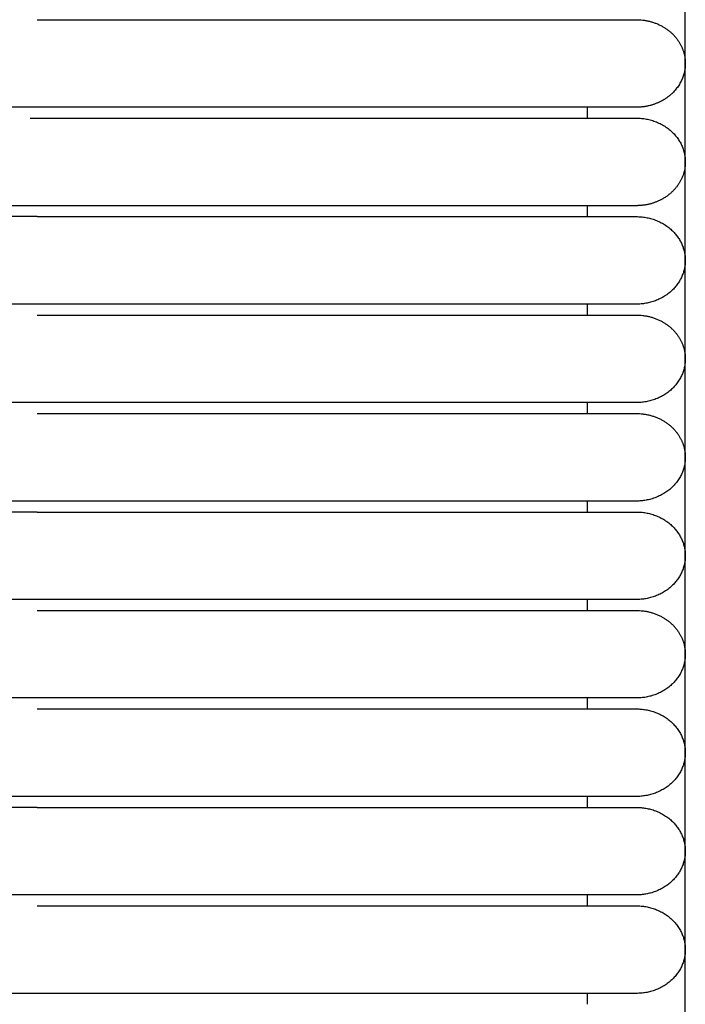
# Model space of a CAD drawing. Header units: millimetres. Extents: x -31695 to -19845, y -5614 to 7253.
# Tile 276 of 432: x -28365 to -28334, y 5080 to 5126. Entities that reach past the tile are written whole.
import ezdxf

# ---------------------------------------------------------------- set-up
doc = ezdxf.new("R2010")
doc.units = ezdxf.units.MM
doc.layers.add('2d', color=7, linetype='Continuous', true_color=0x000000)

msp = doc.modelspace()

# ---------------------------------------------------------------- linework, layer by layer
at = {"layer": '2d', "linetype": 'Continuous', "lineweight": -3}
msp.add_lwpolyline([(-28334.026, 4598.27), (-28334.026, 5374.719)], dxfattribs=at)
for points, degree in [([(-28364.104, 5125.545), (-28354.165, 5125.545), (-28344.226, 5125.545)], 2), ([(-28344.226, 5121.485), (-28354.165, 5121.485), (-28364.104, 5121.485)], 2), ([(-28338.56, 5120.978), (-28338.56, 5121.232), (-28338.56, 5121.486)], 2), ([(-28364.421, 5120.978), (-28364.315, 5120.978), (-28364.209, 5120.978), (-28364.104, 5120.978)], 3), ([(-28364.104, 5120.978), (-28364.104, 5120.978), (-28364.104, 5120.978), (-28364.104, 5120.978)], 3), ([(-28364.104, 5120.978), (-28354.165, 5120.978), (-28344.226, 5120.978)], 2), ([(-28344.226, 5116.918), (-28354.165, 5116.918), (-28364.104, 5116.918)], 2), ([(-28338.56, 5116.411), (-28338.56, 5116.664), (-28338.56, 5116.918)], 2), ([(-28364.104, 5116.41), (-28354.165, 5116.41), (-28344.226, 5116.41)], 2), ([(-28344.226, 5112.351), (-28354.165, 5112.351), (-28364.104, 5112.351)], 2), ([(-28338.56, 5111.843), (-28338.56, 5112.097), (-28338.56, 5112.351)], 2), ([(-28364.103, 5111.843), (-28354.165, 5111.843), (-28344.226, 5111.843)], 2), ([(-28344.226, 5107.783), (-28354.165, 5107.783), (-28364.104, 5107.783)], 2), ([(-28338.56, 5107.276), (-28338.56, 5107.53), (-28338.56, 5107.783)], 2), ([(-28364.104, 5107.276), (-28354.165, 5107.276), (-28344.226, 5107.276)], 2), ([(-28344.226, 5103.216), (-28354.165, 5103.216), (-28364.104, 5103.216)], 2), ([(-28338.56, 5102.709), (-28338.56, 5102.962), (-28338.56, 5103.216)], 2), ([(-28364.104, 5102.708), (-28354.165, 5102.708), (-28344.226, 5102.708)], 2), ([(-28344.226, 5098.649), (-28354.165, 5098.649), (-28364.104, 5098.649)], 2), ([(-28338.56, 5098.141), (-28338.56, 5098.395), (-28338.56, 5098.649)], 2), ([(-28364.104, 5098.141), (-28354.165, 5098.141), (-28344.226, 5098.141)], 2), ([(-28344.226, 5094.081), (-28354.165, 5094.081), (-28364.104, 5094.081)], 2), ([(-28338.56, 5093.574), (-28338.56, 5093.827), (-28338.56, 5094.081)], 2), ([(-28364.104, 5093.574), (-28354.165, 5093.574), (-28344.226, 5093.574)], 2), ([(-28344.226, 5089.514), (-28354.165, 5089.514), (-28364.104, 5089.514)], 2), ([(-28338.56, 5089.006), (-28338.56, 5089.26), (-28338.56, 5089.514)], 2), ([(-28364.104, 5089.006), (-28354.165, 5089.006), (-28344.226, 5089.006)], 2), ([(-28344.226, 5084.947), (-28354.165, 5084.947), (-28364.104, 5084.947)], 2), ([(-28338.56, 5084.439), (-28338.56, 5084.693), (-28338.56, 5084.947)], 2), ([(-28364.104, 5084.439), (-28354.165, 5084.439), (-28344.226, 5084.439)], 2), ([(-28344.226, 5080.379), (-28354.165, 5080.379), (-28364.104, 5080.379)], 2), ([(-28338.56, 5079.872), (-28338.56, 5080.125), (-28338.56, 5080.379)], 2)]:
    msp.add_open_spline(points, degree=degree, dxfattribs=at)
for points, weights, knots in [([(-28344.226, 5125.545), (-28340.94, 5125.545), (-28338.617, 5125.545), (-28336.293, 5125.545), (-28336.293, 5125.545)], [1, 0.853553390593, 0.853553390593, 0.853553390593, 1], [0, 0, 0, 5.79899, 5.79899, 11.59798, 11.59798, 11.59798]), ([(-28334.273, 5124.437), (-28334.026, 5124.003), (-28334.026, 5123.515), (-28334.026, 5122.674), (-28334.69, 5122.08), (-28334.944, 5121.853), (-28335.264, 5121.707)], [0.874965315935, 0.909550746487, 1, 0.853553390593, 0.853553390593, 0.853553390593, 0.874965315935], [2.290392, 2.290392, 2.290392, 3.313708, 3.313708, 4.970563, 4.970563, 5.604101, 5.604101, 5.604101]), ([(-28336.293, 5121.485), (-28336.293, 5121.485), (-28338.617, 5121.485), (-28340.94, 5121.485), (-28344.226, 5121.485)], [1, 0.853553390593, 0.853553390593, 0.853553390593, 1], [0, 0, 0, 5.79899, 5.79899, 11.59798, 11.59798, 11.59798]), ([(-28344.226, 5120.978), (-28340.94, 5120.978), (-28338.617, 5120.978), (-28336.293, 5120.978), (-28336.293, 5120.978)], [1, 0.853553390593, 0.853553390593, 0.853553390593, 1], [0, 0, 0, 5.79899, 5.79899, 11.59798, 11.59798, 11.59798]), ([(-28336.293, 5120.978), (-28334.026, 5120.978), (-28334.026, 5118.948), (-28334.026, 5117.704), (-28335.264, 5117.139)], [1, 0.707106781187, 1, 0.797556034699, 0.874965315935], [12.566371, 12.566371, 12.566371, 15.707963, 15.707963, 17.879391, 17.879391, 17.879391]), ([(-28336.293, 5116.918), (-28336.293, 5116.918), (-28338.617, 5116.918), (-28340.94, 5116.918), (-28344.226, 5116.918)], [1, 0.853553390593, 0.853553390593, 0.853553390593, 1], [0, 0, 0, 5.79899, 5.79899, 11.59798, 11.59798, 11.59798]), ([(-28364.104, 5116.41), (-28369.737, 5116.41), (-28373.721, 5116.41), (-28376.385, 5116.41), (-28377.298, 5116.41)], [1, 0.853553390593, 0.853553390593, 0.853553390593, 0.919067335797], [0, 0, 0, 9.941125, 9.941125, 16.590224, 16.590224, 16.590224]), ([(-28344.226, 5116.41), (-28340.94, 5116.41), (-28338.617, 5116.41), (-28336.293, 5116.41), (-28336.293, 5116.41)], [1, 0.853553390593, 0.853553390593, 0.853553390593, 1], [0, 0, 0, 5.79899, 5.79899, 11.59798, 11.59798, 11.59798]), ([(-28336.293, 5116.41), (-28334.026, 5116.41), (-28334.026, 5114.381), (-28334.026, 5112.351), (-28336.293, 5112.351)], [1, 0.707106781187, 1, 0.707106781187, 1], [6.283185, 6.283185, 6.283185, 9.424778, 9.424778, 12.566371, 12.566371, 12.566371]), ([(-28364.104, 5112.351), (-28369.737, 5112.351), (-28373.721, 5112.351), (-28376.385, 5112.351), (-28377.298, 5112.351)], [1, 0.853553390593, 0.853553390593, 0.853553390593, 0.919067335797], [0, 0, 0, 9.941125, 9.941125, 16.590224, 16.590224, 16.590224]), ([(-28336.293, 5112.351), (-28336.293, 5112.351), (-28338.617, 5112.351), (-28340.94, 5112.351), (-28344.226, 5112.351)], [1, 0.853553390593, 0.853553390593, 0.853553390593, 1], [0, 0, 0, 5.79899, 5.79899, 11.59798, 11.59798, 11.59798]), ([(-28344.226, 5111.843), (-28340.94, 5111.843), (-28338.617, 5111.843), (-28336.293, 5111.843), (-28336.293, 5111.843)], [1, 0.853553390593, 0.853553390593, 0.853553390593, 1], [0, 0, 0, 5.79899, 5.79899, 11.59798, 11.59798, 11.59798]), ([(-28334.273, 5110.735), (-28334.026, 5110.301), (-28334.026, 5109.813), (-28334.026, 5108.972), (-28334.69, 5108.378), (-28335.354, 5107.783), (-28336.293, 5107.783)], [0.874965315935, 0.909550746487, 1, 0.853553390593, 0.853553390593, 0.853553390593, 1], [2.290392, 2.290392, 2.290392, 3.313708, 3.313708, 4.970563, 4.970563, 6.627417, 6.627417, 6.627417]), ([(-28336.293, 5107.783), (-28336.293, 5107.783), (-28338.617, 5107.783), (-28340.94, 5107.783), (-28344.226, 5107.783)], [1, 0.853553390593, 0.853553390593, 0.853553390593, 1], [0, 0, 0, 5.79899, 5.79899, 11.59798, 11.59798, 11.59798]), ([(-28344.226, 5107.276), (-28340.94, 5107.276), (-28338.617, 5107.276), (-28336.293, 5107.276), (-28336.293, 5107.276)], [1, 0.853553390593, 0.853553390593, 0.853553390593, 1], [0, 0, 0, 5.79899, 5.79899, 11.59798, 11.59798, 11.59798]), ([(-28334.273, 5106.167), (-28334.026, 5105.733), (-28334.026, 5105.246), (-28334.026, 5104.405), (-28334.69, 5103.81), (-28335.354, 5103.216), (-28336.293, 5103.216)], [0.874965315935, 0.909550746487, 1, 0.853553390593, 0.853553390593, 0.853553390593, 1], [2.290392, 2.290392, 2.290392, 3.313708, 3.313708, 4.970563, 4.970563, 6.627417, 6.627417, 6.627417]), ([(-28336.293, 5103.216), (-28336.293, 5103.216), (-28338.617, 5103.216), (-28340.94, 5103.216), (-28344.226, 5103.216)], [1, 0.853553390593, 0.853553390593, 0.853553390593, 1], [0, 0, 0, 5.79899, 5.79899, 11.59798, 11.59798, 11.59798]), ([(-28364.104, 5102.708), (-28369.737, 5102.708), (-28373.721, 5102.708), (-28376.385, 5102.708), (-28377.298, 5102.708)], [1, 0.853553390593, 0.853553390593, 0.853553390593, 0.919067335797], [0, 0, 0, 9.941125, 9.941125, 16.590224, 16.590224, 16.590224]), ([(-28344.226, 5102.708), (-28340.94, 5102.708), (-28338.617, 5102.708), (-28336.293, 5102.708), (-28336.293, 5102.708)], [1, 0.853553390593, 0.853553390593, 0.853553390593, 1], [0, 0, 0, 5.79899, 5.79899, 11.59798, 11.59798, 11.59798]), ([(-28336.293, 5102.708), (-28334.026, 5102.708), (-28334.026, 5100.678), (-28334.026, 5098.649), (-28336.293, 5098.649)], [1, 0.707106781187, 1, 0.707106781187, 1], [6.283185, 6.283185, 6.283185, 9.424778, 9.424778, 12.566371, 12.566371, 12.566371]), ([(-28364.104, 5098.649), (-28369.737, 5098.649), (-28373.721, 5098.649), (-28376.385, 5098.649), (-28377.298, 5098.649)], [1, 0.853553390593, 0.853553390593, 0.853553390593, 0.919067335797], [0, 0, 0, 9.941125, 9.941125, 16.590224, 16.590224, 16.590224]), ([(-28336.293, 5098.649), (-28336.293, 5098.649), (-28338.617, 5098.649), (-28340.94, 5098.649), (-28344.226, 5098.649)], [1, 0.853553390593, 0.853553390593, 0.853553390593, 1], [0, 0, 0, 5.79899, 5.79899, 11.59798, 11.59798, 11.59798]), ([(-28344.226, 5098.141), (-28340.94, 5098.141), (-28338.617, 5098.141), (-28336.293, 5098.141), (-28336.293, 5098.141)], [1, 0.853553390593, 0.853553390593, 0.853553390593, 1], [0, 0, 0, 5.79899, 5.79899, 11.59798, 11.59798, 11.59798]), ([(-28334.273, 5097.033), (-28334.026, 5096.598), (-28334.026, 5096.111), (-28334.026, 5095.27), (-28334.69, 5094.676), (-28335.354, 5094.081), (-28336.293, 5094.081)], [0.874965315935, 0.909550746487, 1, 0.853553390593, 0.853553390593, 0.853553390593, 1], [2.290392, 2.290392, 2.290392, 3.313708, 3.313708, 4.970563, 4.970563, 6.627417, 6.627417, 6.627417]), ([(-28336.293, 5094.081), (-28336.293, 5094.081), (-28338.617, 5094.081), (-28340.94, 5094.081), (-28344.226, 5094.081)], [1, 0.853553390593, 0.853553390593, 0.853553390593, 1], [0, 0, 0, 5.79899, 5.79899, 11.59798, 11.59798, 11.59798]), ([(-28344.226, 5093.574), (-28340.94, 5093.574), (-28338.617, 5093.574), (-28336.293, 5093.574), (-28336.293, 5093.574)], [1, 0.853553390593, 0.853553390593, 0.853553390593, 1], [0, 0, 0, 5.79899, 5.79899, 11.59798, 11.59798, 11.59798]), ([(-28336.293, 5093.574), (-28335.354, 5093.574), (-28334.69, 5092.979), (-28334.026, 5092.385), (-28334.026, 5091.544), (-28334.026, 5090.703), (-28334.69, 5090.108), (-28335.354, 5089.514), (-28336.293, 5089.514)], [1, 0.853553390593, 0.853553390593, 0.853553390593, 1, 0.853553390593, 0.853553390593, 0.853553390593, 1], [0, 0, 0, 1.656854, 1.656854, 3.313708, 3.313708, 4.970563, 4.970563, 6.627417, 6.627417, 6.627417]), ([(-28336.293, 5089.514), (-28336.293, 5089.514), (-28338.617, 5089.514), (-28340.94, 5089.514), (-28344.226, 5089.514)], [1, 0.853553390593, 0.853553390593, 0.853553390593, 1], [0, 0, 0, 5.79899, 5.79899, 11.59798, 11.59798, 11.59798]), ([(-28364.104, 5089.006), (-28369.737, 5089.006), (-28373.721, 5089.006), (-28376.385, 5089.006), (-28377.298, 5089.006)], [1, 0.853553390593, 0.853553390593, 0.853553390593, 0.919067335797], [0, 0, 0, 9.941125, 9.941125, 16.590224, 16.590224, 16.590224]), ([(-28344.226, 5089.006), (-28340.94, 5089.006), (-28338.617, 5089.006), (-28336.293, 5089.006), (-28336.293, 5089.006)], [1, 0.853553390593, 0.853553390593, 0.853553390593, 1], [0, 0, 0, 5.79899, 5.79899, 11.59798, 11.59798, 11.59798]), ([(-28336.293, 5089.006), (-28334.026, 5089.006), (-28334.026, 5086.976), (-28334.026, 5084.947), (-28336.293, 5084.947)], [1, 0.707106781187, 1, 0.707106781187, 1], [6.283185, 6.283185, 6.283185, 9.424778, 9.424778, 12.566371, 12.566371, 12.566371]), ([(-28364.104, 5084.947), (-28369.737, 5084.947), (-28373.721, 5084.947), (-28376.385, 5084.947), (-28377.298, 5084.947)], [1, 0.853553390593, 0.853553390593, 0.853553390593, 0.919067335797], [0, 0, 0, 9.941125, 9.941125, 16.590224, 16.590224, 16.590224]), ([(-28336.293, 5084.947), (-28336.293, 5084.947), (-28338.617, 5084.947), (-28340.94, 5084.947), (-28344.226, 5084.947)], [1, 0.853553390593, 0.853553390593, 0.853553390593, 1], [0, 0, 0, 5.79899, 5.79899, 11.59798, 11.59798, 11.59798]), ([(-28344.226, 5084.439), (-28340.94, 5084.439), (-28338.617, 5084.439), (-28336.293, 5084.439), (-28336.293, 5084.439)], [1, 0.853553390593, 0.853553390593, 0.853553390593, 1], [0, 0, 0, 5.79899, 5.79899, 11.59798, 11.59798, 11.59798]), ([(-28336.293, 5084.439), (-28335.354, 5084.439), (-28334.69, 5083.844), (-28334.026, 5083.25), (-28334.026, 5082.409), (-28334.026, 5081.568), (-28334.69, 5080.974), (-28335.354, 5080.379), (-28336.293, 5080.379)], [1, 0.853553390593, 0.853553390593, 0.853553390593, 1, 0.853553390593, 0.853553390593, 0.853553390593, 1], [0, 0, 0, 1.656854, 1.656854, 3.313708, 3.313708, 4.970563, 4.970563, 6.627417, 6.627417, 6.627417]), ([(-28336.293, 5080.379), (-28336.293, 5080.379), (-28338.617, 5080.379), (-28340.94, 5080.379), (-28344.226, 5080.379)], [1, 0.853553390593, 0.853553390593, 0.853553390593, 1], [0, 0, 0, 5.79899, 5.79899, 11.59798, 11.59798, 11.59798])]:
    msp.add_rational_spline(points, weights, degree=2, knots=knots, dxfattribs=at)
for points, weights in [([(-28336.293, 5125.545), (-28334.904, 5125.545), (-28334.273, 5124.437)], [1, 0.797556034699, 0.874965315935]), ([(-28335.264, 5121.707), (-28335.749, 5121.485), (-28336.293, 5121.485)], [0.874965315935, 0.909550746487, 1]), ([(-28335.264, 5117.139), (-28335.749, 5116.918), (-28336.293, 5116.918)], [0.874965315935, 0.909550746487, 1]), ([(-28336.293, 5111.843), (-28334.904, 5111.843), (-28334.273, 5110.735)], [1, 0.797556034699, 0.874965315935]), ([(-28336.293, 5107.276), (-28334.904, 5107.276), (-28334.273, 5106.167)], [1, 0.797556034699, 0.874965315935]), ([(-28336.293, 5098.141), (-28334.904, 5098.141), (-28334.273, 5097.033)], [1, 0.797556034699, 0.874965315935])]:
    msp.add_rational_spline(points, weights, degree=2, dxfattribs=at)
for points, knots in [([(-28364.104, 5121.485), (-28364.33, 5121.485), (-28364.563, 5121.485), (-28364.789, 5121.485), (-28365.017, 5121.485), (-28365.245, 5121.485), (-28365.473, 5121.485), (-28365.701, 5121.485), (-28365.928, 5121.485), (-28366.155, 5121.485), (-28366.381, 5121.485), (-28366.607, 5121.485), (-28366.832, 5121.485), (-28367.058, 5121.485), (-28367.282, 5121.485), (-28367.504, 5121.485), (-28367.727, 5121.485), (-28367.949, 5121.485), (-28368.168, 5121.485), (-28368.388, 5121.485), (-28368.606, 5121.485), (-28368.823, 5121.485), (-28369.039, 5121.485), (-28369.254, 5121.485), (-28369.466, 5121.485), (-28369.679, 5121.485), (-28369.888, 5121.485), (-28370.094, 5121.485), (-28370.299, 5121.485), (-28370.502, 5121.485), (-28370.7, 5121.485), (-28370.899, 5121.485), (-28371.094, 5121.485), (-28371.285, 5121.485), (-28371.477, 5121.485), (-28371.664, 5121.485), (-28371.848, 5121.485), (-28372.031, 5121.485), (-28372.211, 5121.485), (-28372.386, 5121.485), (-28372.474, 5121.485), (-28372.561, 5121.485), (-28372.647, 5121.485), (-28372.732, 5121.485), (-28372.817, 5121.485), (-28372.9, 5121.485), (-28373.068, 5121.485), (-28373.231, 5121.485), (-28373.389, 5121.485), (-28373.469, 5121.485), (-28373.547, 5121.485), (-28373.624, 5121.485), (-28373.701, 5121.485), (-28373.777, 5121.485), (-28373.931, 5121.485), (-28373.94, 5121.485), (-28373.948, 5121.485), (-28374.062, 5121.485), (-28374.096, 5121.485), (-28374.131, 5121.485), (-28374.268, 5121.485), (-28374.302, 5121.485), (-28374.336, 5121.485), (-28374.47, 5121.485), (-28374.537, 5121.485), (-28374.603, 5121.485), (-28374.766, 5121.485), (-28374.798, 5121.485), (-28374.83, 5121.485), (-28374.934, 5121.485), (-28374.942, 5121.485), (-28374.95, 5121.485), (-28375.052, 5121.485), (-28375.176, 5121.485), (-28375.298, 5121.485), (-28375.504, 5121.485), (-28375.533, 5121.485), (-28375.562, 5121.485), (-28375.676, 5121.485), (-28375.704, 5121.485), (-28375.732, 5121.485), (-28375.801, 5121.485), (-28375.815, 5121.485), (-28375.828, 5121.485), (-28375.923, 5121.485), (-28375.977, 5121.485), (-28376.029, 5121.485), (-28376.081, 5121.485), (-28376.132, 5121.485), (-28376.183, 5121.485), (-28376.645, 5121.485)], [0, 0, 0, 0, 0.643985, 0.643985, 0.643985, 1.289246, 1.289246, 1.289246, 1.935685, 1.935685, 1.935685, 2.583188, 2.583188, 2.583188, 3.231644, 3.231644, 3.231644, 3.880957, 3.880957, 3.880957, 4.531058, 4.531058, 4.531058, 5.181921, 5.181921, 5.181921, 5.83184, 5.83184, 5.83184, 6.475745, 6.475745, 6.475745, 7.113971, 7.113971, 7.113971, 7.746581, 7.746581, 7.746581, 8.373501, 8.373501, 8.373501, 8.684771, 8.684771, 8.684771, 8.994561, 8.994561, 8.994561, 9.609623, 9.609623, 9.609623, 9.914787, 9.914787, 9.914787, 10.325452, 10.325452, 10.325452, 10.504613, 10.504613, 10.504613, 10.792881, 10.792881, 10.792881, 11.083081, 11.083081, 11.083081, 11.521899, 11.521899, 11.521899, 11.779768, 11.779768, 11.779768, 11.964795, 11.964795, 11.964795, 12.711703, 12.711703, 12.711703, 13.013421, 13.013421, 13.013421, 13.240802, 13.240802, 13.240802, 13.469112, 13.469112, 13.469112, 13.774964, 13.774964, 13.774964, 14.082459, 14.082459, 14.082459, 14.082459]), ([(-28364.104, 5116.918), (-28364.33, 5116.918), (-28364.563, 5116.918), (-28364.789, 5116.918), (-28365.017, 5116.918), (-28365.245, 5116.918), (-28365.473, 5116.918), (-28365.701, 5116.918), (-28365.928, 5116.918), (-28366.155, 5116.918), (-28366.381, 5116.918), (-28366.607, 5116.918), (-28366.832, 5116.918), (-28367.058, 5116.918), (-28367.282, 5116.918), (-28367.504, 5116.918), (-28367.727, 5116.918), (-28367.949, 5116.918), (-28368.168, 5116.918), (-28368.388, 5116.918), (-28368.606, 5116.918), (-28368.823, 5116.918), (-28369.039, 5116.918), (-28369.254, 5116.918), (-28369.466, 5116.918), (-28369.679, 5116.918), (-28369.888, 5116.918), (-28370.094, 5116.918), (-28370.299, 5116.918), (-28370.502, 5116.918), (-28370.7, 5116.918), (-28370.899, 5116.918), (-28371.094, 5116.918), (-28371.285, 5116.918), (-28371.477, 5116.918), (-28371.664, 5116.918), (-28371.848, 5116.918), (-28372.031, 5116.918), (-28372.211, 5116.918), (-28372.386, 5116.918), (-28372.474, 5116.918), (-28372.561, 5116.918), (-28372.647, 5116.918), (-28372.732, 5116.918), (-28372.817, 5116.918), (-28372.9, 5116.918), (-28373.068, 5116.918), (-28373.231, 5116.918), (-28373.389, 5116.918), (-28373.469, 5116.918), (-28373.547, 5116.918), (-28373.624, 5116.918), (-28373.701, 5116.918), (-28373.777, 5116.918), (-28373.931, 5116.918), (-28373.94, 5116.918), (-28373.948, 5116.918), (-28374.062, 5116.918), (-28374.096, 5116.918), (-28374.131, 5116.918), (-28374.268, 5116.918), (-28374.302, 5116.918), (-28374.336, 5116.918), (-28374.47, 5116.918), (-28374.537, 5116.918), (-28374.603, 5116.918), (-28374.766, 5116.918), (-28374.798, 5116.918), (-28374.83, 5116.918), (-28374.934, 5116.918), (-28374.942, 5116.918), (-28374.95, 5116.918), (-28375.052, 5116.918), (-28375.176, 5116.918), (-28375.298, 5116.918), (-28375.504, 5116.918), (-28375.533, 5116.918), (-28375.562, 5116.918), (-28375.676, 5116.918), (-28375.704, 5116.918), (-28375.732, 5116.918), (-28375.801, 5116.918), (-28375.815, 5116.918), (-28375.828, 5116.918), (-28375.923, 5116.918), (-28375.977, 5116.918), (-28376.029, 5116.918), (-28376.081, 5116.918), (-28376.132, 5116.918), (-28376.183, 5116.918), (-28376.645, 5116.918)], [0, 0, 0, 0, 0.643985, 0.643985, 0.643985, 1.289246, 1.289246, 1.289246, 1.935685, 1.935685, 1.935685, 2.583188, 2.583188, 2.583188, 3.231644, 3.231644, 3.231644, 3.880957, 3.880957, 3.880957, 4.531058, 4.531058, 4.531058, 5.181921, 5.181921, 5.181921, 5.831841, 5.831841, 5.831841, 6.475745, 6.475745, 6.475745, 7.113972, 7.113972, 7.113972, 7.746582, 7.746582, 7.746582, 8.373502, 8.373502, 8.373502, 8.684771, 8.684771, 8.684771, 8.994561, 8.994561, 8.994561, 9.609623, 9.609623, 9.609623, 9.914788, 9.914788, 9.914788, 10.325453, 10.325453, 10.325453, 10.504614, 10.504614, 10.504614, 10.792881, 10.792881, 10.792881, 11.083082, 11.083082, 11.083082, 11.521899, 11.521899, 11.521899, 11.779769, 11.779769, 11.779769, 11.964796, 11.964796, 11.964796, 12.711704, 12.711704, 12.711704, 13.013422, 13.013422, 13.013422, 13.240802, 13.240802, 13.240802, 13.469112, 13.469112, 13.469112, 13.774964, 13.774964, 13.774964, 14.08246, 14.08246, 14.08246, 14.08246]), ([(-28364.104, 5107.783), (-28364.332, 5107.783), (-28364.56, 5107.783), (-28364.789, 5107.783), (-28365.017, 5107.783), (-28365.245, 5107.783), (-28365.473, 5107.783), (-28365.701, 5107.783), (-28365.928, 5107.783), (-28366.155, 5107.783), (-28366.381, 5107.783), (-28366.607, 5107.783), (-28366.832, 5107.783), (-28367.058, 5107.783), (-28367.282, 5107.783), (-28367.504, 5107.783), (-28367.727, 5107.783), (-28367.949, 5107.783), (-28368.168, 5107.783), (-28368.388, 5107.783), (-28368.606, 5107.783), (-28368.823, 5107.783), (-28369.039, 5107.783), (-28369.254, 5107.783), (-28369.466, 5107.783), (-28369.679, 5107.783), (-28369.888, 5107.783), (-28370.094, 5107.783), (-28370.299, 5107.783), (-28370.502, 5107.783), (-28370.7, 5107.783), (-28370.899, 5107.783), (-28371.094, 5107.783), (-28371.285, 5107.783), (-28371.477, 5107.783), (-28371.664, 5107.783), (-28371.848, 5107.783), (-28372.031, 5107.783), (-28372.211, 5107.783), (-28372.386, 5107.783), (-28372.474, 5107.783), (-28372.561, 5107.783), (-28372.647, 5107.783), (-28372.732, 5107.783), (-28372.817, 5107.783), (-28372.9, 5107.783), (-28373.068, 5107.783), (-28373.231, 5107.783), (-28373.389, 5107.783), (-28373.469, 5107.783), (-28373.547, 5107.783), (-28373.624, 5107.783), (-28373.701, 5107.783), (-28373.777, 5107.783), (-28373.878, 5107.783), (-28373.887, 5107.783), (-28373.896, 5107.783), (-28374.009, 5107.783), (-28374.027, 5107.783), (-28374.044, 5107.783), (-28374.165, 5107.783), (-28374.2, 5107.783), (-28374.234, 5107.783), (-28374.369, 5107.783), (-28374.403, 5107.783), (-28374.437, 5107.783), (-28374.57, 5107.783), (-28374.603, 5107.783), (-28374.636, 5107.783), (-28374.766, 5107.783), (-28374.798, 5107.783), (-28374.83, 5107.783), (-28374.934, 5107.783), (-28374.942, 5107.783), (-28374.95, 5107.783), (-28375.052, 5107.783), (-28375.176, 5107.783), (-28375.298, 5107.783), (-28375.504, 5107.783), (-28375.533, 5107.783), (-28375.562, 5107.783), (-28375.676, 5107.783), (-28375.704, 5107.783), (-28375.732, 5107.783), (-28375.801, 5107.783), (-28375.815, 5107.783), (-28375.828, 5107.783), (-28375.923, 5107.783), (-28375.977, 5107.783), (-28376.029, 5107.783), (-28376.081, 5107.783), (-28376.132, 5107.783), (-28376.183, 5107.783), (-28376.645, 5107.783)], [1.757735, 1.757735, 1.757735, 1.757735, 2.403302, 2.403302, 2.403302, 3.048559, 3.048559, 3.048559, 3.694993, 3.694993, 3.694993, 4.342492, 4.342492, 4.342492, 4.990943, 4.990943, 4.990943, 5.640252, 5.640252, 5.640252, 6.290348, 6.290348, 6.290348, 6.941207, 6.941207, 6.941207, 7.591121, 7.591121, 7.591121, 8.235022, 8.235022, 8.235022, 8.873244, 8.873244, 8.873244, 9.505849, 9.505849, 9.505849, 10.132765, 10.132765, 10.132765, 10.444032, 10.444032, 10.444032, 10.75382, 10.75382, 10.75382, 11.368877, 11.368877, 11.368877, 11.67404, 11.67404, 11.67404, 12.013258, 12.013258, 12.013258, 12.192104, 12.192104, 12.192104, 12.40775, 12.40775, 12.40775, 12.696988, 12.696988, 12.696988, 12.988134, 12.988134, 12.988134, 13.281138, 13.281138, 13.281138, 13.539006, 13.539006, 13.539006, 13.724032, 13.724032, 13.724032, 14.470934, 14.470934, 14.470934, 14.77265, 14.77265, 14.77265, 15.000029, 15.000029, 15.000029, 15.228338, 15.228338, 15.228338, 15.534187, 15.534187, 15.534187, 15.84168, 15.84168, 15.84168, 15.84168]), ([(-28364.104, 5103.216), (-28364.33, 5103.216), (-28364.563, 5103.216), (-28364.789, 5103.216), (-28365.017, 5103.216), (-28365.245, 5103.216), (-28365.473, 5103.216), (-28365.701, 5103.216), (-28365.928, 5103.216), (-28366.155, 5103.216), (-28366.381, 5103.216), (-28366.607, 5103.216), (-28366.832, 5103.216), (-28367.058, 5103.216), (-28367.282, 5103.216), (-28367.504, 5103.216), (-28367.727, 5103.216), (-28367.949, 5103.216), (-28368.168, 5103.216), (-28368.388, 5103.216), (-28368.607, 5103.216), (-28368.823, 5103.216), (-28369.039, 5103.216), (-28369.254, 5103.216), (-28369.466, 5103.216), (-28369.678, 5103.216), (-28369.887, 5103.216), (-28370.094, 5103.216), (-28370.299, 5103.216), (-28370.502, 5103.216), (-28370.7, 5103.216), (-28370.899, 5103.216), (-28371.094, 5103.216), (-28371.285, 5103.216), (-28371.476, 5103.216), (-28371.663, 5103.216), (-28371.848, 5103.216), (-28372.03, 5103.216), (-28372.21, 5103.216), (-28372.386, 5103.216), (-28372.474, 5103.216), (-28372.561, 5103.216), (-28372.647, 5103.216), (-28372.732, 5103.216), (-28372.817, 5103.216), (-28372.9, 5103.216), (-28373.068, 5103.216), (-28373.231, 5103.216), (-28373.389, 5103.216), (-28373.468, 5103.216), (-28373.547, 5103.216), (-28373.624, 5103.216), (-28373.701, 5103.216), (-28373.777, 5103.216), (-28373.878, 5103.216), (-28373.887, 5103.216), (-28373.896, 5103.216), (-28374.009, 5103.216), (-28374.027, 5103.216), (-28374.044, 5103.216), (-28374.165, 5103.216), (-28374.2, 5103.216), (-28374.234, 5103.216), (-28374.369, 5103.216), (-28374.403, 5103.216), (-28374.437, 5103.216), (-28374.57, 5103.216), (-28374.603, 5103.216), (-28374.636, 5103.216), (-28374.766, 5103.216), (-28374.798, 5103.216), (-28374.83, 5103.216), (-28374.934, 5103.216), (-28374.942, 5103.216), (-28374.95, 5103.216), (-28375.052, 5103.216), (-28375.176, 5103.216), (-28375.298, 5103.216), (-28375.504, 5103.216), (-28375.533, 5103.216), (-28375.562, 5103.216), (-28375.676, 5103.216), (-28375.704, 5103.216), (-28375.732, 5103.216), (-28375.801, 5103.216), (-28375.815, 5103.216), (-28375.828, 5103.216), (-28375.923, 5103.216), (-28375.977, 5103.216), (-28376.029, 5103.216), (-28376.081, 5103.216), (-28376.132, 5103.216), (-28376.183, 5103.216), (-28376.645, 5103.216)], [0, 0, 0, 0, 0.643985, 0.643985, 0.643985, 1.289246, 1.289246, 1.289246, 1.935685, 1.935685, 1.935685, 2.583188, 2.583188, 2.583188, 3.231644, 3.231644, 3.231644, 3.880958, 3.880958, 3.880958, 4.531059, 4.531059, 4.531059, 5.181922, 5.181922, 5.181922, 5.831841, 5.831841, 5.831841, 6.475746, 6.475746, 6.475746, 7.113972, 7.113972, 7.113972, 7.746583, 7.746583, 7.746583, 8.373502, 8.373502, 8.373502, 8.684772, 8.684772, 8.684772, 8.994562, 8.994562, 8.994562, 9.609624, 9.609624, 9.609624, 9.914789, 9.914789, 9.914789, 10.254009, 10.254009, 10.254009, 10.432856, 10.432856, 10.432856, 10.648503, 10.648503, 10.648503, 10.937744, 10.937744, 10.937744, 11.228892, 11.228892, 11.228892, 11.521898, 11.521898, 11.521898, 11.779768, 11.779768, 11.779768, 11.964795, 11.964795, 11.964795, 12.711702, 12.711702, 12.711702, 13.01342, 13.01342, 13.01342, 13.240801, 13.240801, 13.240801, 13.469111, 13.469111, 13.469111, 13.774963, 13.774963, 13.774963, 14.082458, 14.082458, 14.082458, 14.082458]), ([(-28364.104, 5094.081), (-28364.33, 5094.081), (-28364.563, 5094.081), (-28364.789, 5094.081), (-28365.017, 5094.081), (-28365.245, 5094.081), (-28365.473, 5094.081), (-28365.701, 5094.081), (-28365.928, 5094.081), (-28366.155, 5094.081), (-28366.381, 5094.081), (-28366.607, 5094.081), (-28366.832, 5094.081), (-28367.058, 5094.081), (-28367.282, 5094.081), (-28367.504, 5094.081), (-28367.727, 5094.081), (-28367.949, 5094.081), (-28368.168, 5094.081), (-28368.388, 5094.081), (-28368.606, 5094.081), (-28368.823, 5094.081), (-28369.039, 5094.081), (-28369.254, 5094.081), (-28369.466, 5094.081), (-28369.679, 5094.081), (-28369.888, 5094.081), (-28370.094, 5094.081), (-28370.299, 5094.081), (-28370.502, 5094.081), (-28370.7, 5094.081), (-28370.899, 5094.081), (-28371.094, 5094.081), (-28371.285, 5094.081), (-28371.477, 5094.081), (-28371.664, 5094.081), (-28371.848, 5094.081), (-28372.031, 5094.081), (-28372.211, 5094.081), (-28372.386, 5094.081), (-28372.474, 5094.081), (-28372.561, 5094.081), (-28372.647, 5094.081), (-28372.732, 5094.081), (-28372.817, 5094.081), (-28372.9, 5094.081), (-28373.068, 5094.081), (-28373.231, 5094.081), (-28373.389, 5094.081), (-28373.469, 5094.081), (-28373.547, 5094.081), (-28373.624, 5094.081), (-28373.701, 5094.081), (-28373.777, 5094.081), (-28373.878, 5094.081), (-28373.887, 5094.081), (-28373.896, 5094.081), (-28374.009, 5094.081), (-28374.027, 5094.081), (-28374.044, 5094.081), (-28374.165, 5094.081), (-28374.2, 5094.081), (-28374.234, 5094.081), (-28374.369, 5094.081), (-28374.403, 5094.081), (-28374.437, 5094.081), (-28374.57, 5094.081), (-28374.603, 5094.081), (-28374.636, 5094.081), (-28374.766, 5094.081), (-28374.798, 5094.081), (-28374.83, 5094.081), (-28374.934, 5094.081), (-28374.942, 5094.081), (-28374.95, 5094.081), (-28375.052, 5094.081), (-28375.176, 5094.081), (-28375.298, 5094.081), (-28375.504, 5094.081), (-28375.533, 5094.081), (-28375.562, 5094.081), (-28375.676, 5094.081), (-28375.704, 5094.081), (-28375.732, 5094.081), (-28375.801, 5094.081), (-28375.815, 5094.081), (-28375.828, 5094.081), (-28375.923, 5094.081), (-28375.977, 5094.081), (-28376.029, 5094.081), (-28376.081, 5094.081), (-28376.132, 5094.081), (-28376.183, 5094.081), (-28376.645, 5094.081)], [0, 0, 0, 0, 0.643985, 0.643985, 0.643985, 1.289246, 1.289246, 1.289246, 1.935685, 1.935685, 1.935685, 2.583188, 2.583188, 2.583188, 3.231644, 3.231644, 3.231644, 3.880957, 3.880957, 3.880957, 4.531058, 4.531058, 4.531058, 5.181921, 5.181921, 5.181921, 5.83184, 5.83184, 5.83184, 6.475745, 6.475745, 6.475745, 7.113971, 7.113971, 7.113971, 7.746581, 7.746581, 7.746581, 8.373501, 8.373501, 8.373501, 8.68477, 8.68477, 8.68477, 8.99456, 8.99456, 8.99456, 9.609622, 9.609622, 9.609622, 9.914787, 9.914787, 9.914787, 10.254008, 10.254008, 10.254008, 10.432855, 10.432855, 10.432855, 10.648502, 10.648502, 10.648502, 10.937742, 10.937742, 10.937742, 11.22889, 11.22889, 11.22889, 11.521896, 11.521896, 11.521896, 11.779766, 11.779766, 11.779766, 11.964793, 11.964793, 11.964793, 12.7117, 12.7117, 12.7117, 13.013419, 13.013419, 13.013419, 13.240799, 13.240799, 13.240799, 13.469109, 13.469109, 13.469109, 13.774961, 13.774961, 13.774961, 14.082456, 14.082456, 14.082456, 14.082456]), ([(-28364.104, 5089.514), (-28364.33, 5089.514), (-28364.563, 5089.514), (-28364.789, 5089.514), (-28365.017, 5089.514), (-28365.245, 5089.514), (-28365.473, 5089.514), (-28365.701, 5089.514), (-28365.928, 5089.514), (-28366.155, 5089.514), (-28366.381, 5089.514), (-28366.607, 5089.514), (-28366.832, 5089.514), (-28367.058, 5089.514), (-28367.282, 5089.514), (-28367.504, 5089.514), (-28367.727, 5089.514), (-28367.949, 5089.514), (-28368.168, 5089.514), (-28368.388, 5089.514), (-28368.606, 5089.514), (-28368.823, 5089.514), (-28369.039, 5089.514), (-28369.254, 5089.514), (-28369.466, 5089.514), (-28369.679, 5089.514), (-28369.888, 5089.514), (-28370.094, 5089.514), (-28370.299, 5089.514), (-28370.502, 5089.514), (-28370.7, 5089.514), (-28370.899, 5089.514), (-28371.094, 5089.514), (-28371.285, 5089.514), (-28371.476, 5089.514), (-28371.663, 5089.514), (-28371.848, 5089.514), (-28372.031, 5089.514), (-28372.211, 5089.514), (-28372.386, 5089.514), (-28372.474, 5089.514), (-28372.561, 5089.514), (-28372.647, 5089.514), (-28372.732, 5089.514), (-28372.817, 5089.514), (-28372.9, 5089.514), (-28373.068, 5089.514), (-28373.231, 5089.514), (-28373.389, 5089.514), (-28373.469, 5089.514), (-28373.547, 5089.514), (-28373.624, 5089.514), (-28373.701, 5089.514), (-28373.777, 5089.514), (-28373.878, 5089.514), (-28373.887, 5089.514), (-28373.896, 5089.514), (-28374.009, 5089.514), (-28374.027, 5089.514), (-28374.044, 5089.514), (-28374.165, 5089.514), (-28374.2, 5089.514), (-28374.234, 5089.514), (-28374.369, 5089.514), (-28374.403, 5089.514), (-28374.437, 5089.514), (-28374.57, 5089.514), (-28374.603, 5089.514), (-28374.636, 5089.514), (-28374.766, 5089.514), (-28374.798, 5089.514), (-28374.83, 5089.514), (-28374.934, 5089.514), (-28374.942, 5089.514), (-28374.95, 5089.514), (-28375.052, 5089.514), (-28375.176, 5089.514), (-28375.298, 5089.514), (-28375.504, 5089.514), (-28375.533, 5089.514), (-28375.562, 5089.514), (-28375.676, 5089.514), (-28375.704, 5089.514), (-28375.732, 5089.514), (-28375.801, 5089.514), (-28375.815, 5089.514), (-28375.828, 5089.514), (-28375.923, 5089.514), (-28375.977, 5089.514), (-28376.029, 5089.514), (-28376.081, 5089.514), (-28376.132, 5089.514), (-28376.183, 5089.514), (-28376.645, 5089.514)], [0, 0, 0, 0, 0.643985, 0.643985, 0.643985, 1.289246, 1.289246, 1.289246, 1.935685, 1.935685, 1.935685, 2.583188, 2.583188, 2.583188, 3.231644, 3.231644, 3.231644, 3.880958, 3.880958, 3.880958, 4.531059, 4.531059, 4.531059, 5.181921, 5.181921, 5.181921, 5.831841, 5.831841, 5.831841, 6.475746, 6.475746, 6.475746, 7.113972, 7.113972, 7.113972, 7.746582, 7.746582, 7.746582, 8.373502, 8.373502, 8.373502, 8.684771, 8.684771, 8.684771, 8.994561, 8.994561, 8.994561, 9.609623, 9.609623, 9.609623, 9.914788, 9.914788, 9.914788, 10.254009, 10.254009, 10.254009, 10.432856, 10.432856, 10.432856, 10.648503, 10.648503, 10.648503, 10.937743, 10.937743, 10.937743, 11.228891, 11.228891, 11.228891, 11.521898, 11.521898, 11.521898, 11.779767, 11.779767, 11.779767, 11.964794, 11.964794, 11.964794, 12.711702, 12.711702, 12.711702, 13.01342, 13.01342, 13.01342, 13.2408, 13.2408, 13.2408, 13.46911, 13.46911, 13.46911, 13.774962, 13.774962, 13.774962, 14.082457, 14.082457, 14.082457, 14.082457]), ([(-28364.104, 5080.379), (-28364.33, 5080.379), (-28364.563, 5080.379), (-28364.789, 5080.379), (-28365.017, 5080.379), (-28365.245, 5080.379), (-28365.473, 5080.379), (-28365.701, 5080.379), (-28365.928, 5080.379), (-28366.155, 5080.379), (-28366.381, 5080.379), (-28366.607, 5080.379), (-28366.832, 5080.379), (-28367.058, 5080.379), (-28367.282, 5080.379), (-28367.504, 5080.379), (-28367.727, 5080.379), (-28367.949, 5080.379), (-28368.168, 5080.379), (-28368.388, 5080.379), (-28368.606, 5080.379), (-28368.823, 5080.379), (-28369.039, 5080.379), (-28369.254, 5080.379), (-28369.466, 5080.379), (-28369.679, 5080.379), (-28369.888, 5080.379), (-28370.094, 5080.379), (-28370.299, 5080.379), (-28370.502, 5080.379), (-28370.7, 5080.379), (-28370.899, 5080.379), (-28371.094, 5080.379), (-28371.285, 5080.379), (-28371.477, 5080.379), (-28371.664, 5080.379), (-28371.848, 5080.379), (-28372.031, 5080.379), (-28372.211, 5080.379), (-28372.386, 5080.379), (-28372.474, 5080.379), (-28372.561, 5080.379), (-28372.647, 5080.379), (-28372.732, 5080.379), (-28372.817, 5080.379), (-28372.9, 5080.379), (-28373.068, 5080.379), (-28373.231, 5080.379), (-28373.389, 5080.379), (-28373.469, 5080.379), (-28373.547, 5080.379), (-28373.624, 5080.379), (-28373.701, 5080.379), (-28373.777, 5080.379), (-28373.878, 5080.379), (-28373.887, 5080.379), (-28373.896, 5080.379), (-28374.009, 5080.379), (-28374.027, 5080.379), (-28374.044, 5080.379), (-28374.165, 5080.379), (-28374.2, 5080.379), (-28374.234, 5080.379), (-28374.369, 5080.379), (-28374.403, 5080.379), (-28374.437, 5080.379), (-28374.57, 5080.379), (-28374.603, 5080.379), (-28374.636, 5080.379), (-28374.766, 5080.379), (-28374.798, 5080.379), (-28374.83, 5080.379), (-28374.934, 5080.379), (-28374.942, 5080.379), (-28374.95, 5080.379), (-28375.052, 5080.379), (-28375.176, 5080.379), (-28375.298, 5080.379), (-28375.504, 5080.379), (-28375.533, 5080.379), (-28375.562, 5080.379), (-28375.676, 5080.379), (-28375.704, 5080.379), (-28375.732, 5080.379), (-28375.801, 5080.379), (-28375.815, 5080.379), (-28375.828, 5080.379), (-28375.923, 5080.379), (-28375.977, 5080.379), (-28376.029, 5080.379), (-28376.081, 5080.379), (-28376.132, 5080.379), (-28376.183, 5080.379), (-28376.645, 5080.379)], [0, 0, 0, 0, 0.643985, 0.643985, 0.643985, 1.289246, 1.289246, 1.289246, 1.935685, 1.935685, 1.935685, 2.583188, 2.583188, 2.583188, 3.231644, 3.231644, 3.231644, 3.880957, 3.880957, 3.880957, 4.531058, 4.531058, 4.531058, 5.181921, 5.181921, 5.181921, 5.83184, 5.83184, 5.83184, 6.475745, 6.475745, 6.475745, 7.113972, 7.113972, 7.113972, 7.746582, 7.746582, 7.746582, 8.373501, 8.373501, 8.373501, 8.684771, 8.684771, 8.684771, 8.994561, 8.994561, 8.994561, 9.609623, 9.609623, 9.609623, 9.914787, 9.914787, 9.914787, 10.254008, 10.254008, 10.254008, 10.432855, 10.432855, 10.432855, 10.648502, 10.648502, 10.648502, 10.937743, 10.937743, 10.937743, 11.228891, 11.228891, 11.228891, 11.521897, 11.521897, 11.521897, 11.779767, 11.779767, 11.779767, 11.964794, 11.964794, 11.964794, 12.711701, 12.711701, 12.711701, 13.013419, 13.013419, 13.013419, 13.240799, 13.240799, 13.240799, 13.469109, 13.469109, 13.469109, 13.774961, 13.774961, 13.774961, 14.082456, 14.082456, 14.082456, 14.082456])]:
    msp.add_open_spline(points, degree=3, knots=knots, dxfattribs=at)

doc.saveas('drawing.dxf')
